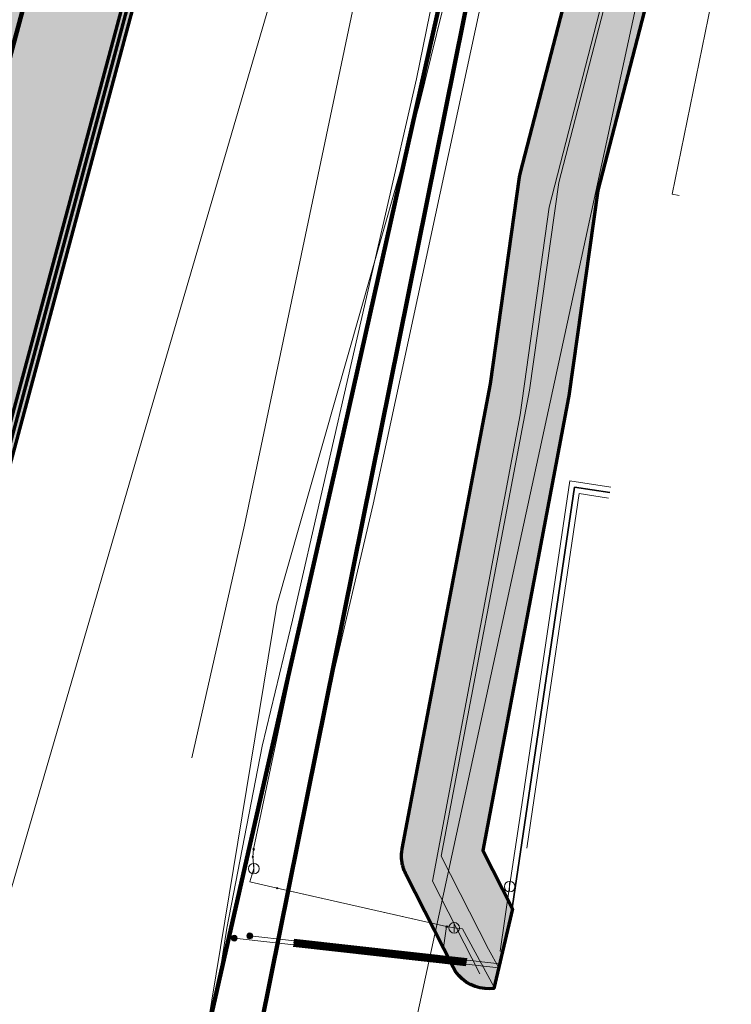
# Model space of a CAD drawing. Header units: metres. Extents: x 90551 to 91648, y 464474 to 467021.
# Tile 968 of 1056: x 91183 to 91210, y 464843 to 464880. Entities that reach past the tile are written whole.
import ezdxf
from ezdxf.lldxf.tags import DXFTag

# ---------------------------------------------------------------- set-up
doc = ezdxf.new("R2010")
doc.units = ezdxf.units.M
for name, color, linetype, lineweight in [('B-OI-KL-DATA_KABELBED_KPN BV-G', 90, 'Continuous', 100), ('B-OI-KL-DATA_OVERIG_LIANDER NV PAC 2AI68G2-G', 90, 'KL-DATA-SO', 18), ('B-OI-KL-DATA_OVERIG_UNIVERSITEIT LEIDEN-G', 90, 'KL-DATA-SO', 18), ('B-OI-KL-ET_HS_50 KV_LIANDER NV PAC 2AI68G2-G', 10, 'KL-HS-SO', 18), ('B-OI-KL-ET_LS_HULPSTUK_LIANDER NV PAC 2AI68G2-S', 190, 'Continuous', 18), ('B-OI-KL-ET_LS_LIANDER NV PAC 2AI68G2-G', 190, 'KL-LS-SO', 18), ('B-OI-KL-ET_MS_LIANDER NV PAC 2AI68G2-G', 130, 'KL-MS-SO', 18), ('B-OI-KL-GAS_HD_HULPSTUK_LIANDER NV PAC 2AI68G2-S', 30, 'Continuous', 18), ('B-OI-KL-GAS_HD_POLYETHEEN_114_8 BAR_LIANDER NV PAC 2AI68G2-G', 30, 'KL-GAS_HD-SO', 18), ('B-OI-KL-GAS_HD_POLYETHEEN_168_8 BAR_LIANDER NV PAC 2AI68G2-G', 30, 'KL-GAS_HD-SO', 18), ('B-OI-KL-GAS_HD_POLYETHEEN_219_8 BAR_LIANDER NV PAC 2AI68G2-G', 30, 'KL-GAS_HD-SO', 18), ('B-OI-KL-GAS_HD_STAAL_114_8 BAR_LIANDER NV PAC 2AI68G2-G', 30, 'KL-GAS_HD-SO', 18), ('B-OI-KL-GAS_HD_STAAL_60_8 BAR_LIANDER NV PAC 2AI68G2-G', 30, 'KL-GAS_HD-SO', 18), ('B-OI-KL-OVERIG_RIJKSWATERSTAAT WEST NEDERLAND ZUID-G', 8, 'Continuous', 18), ('B-OI-KL-WARMTENET_HULPSTUK_VATTENFALL WARMTE NV-S', 80, 'Continuous', 18), ('B-OI-KL-WARMTENET_STAAL PUR POLYETHYLEEN_200_VATTENFALL WARMTE NV-G', 80, 'KL-WARMTENET-SO', 18), ('B-OI-KL-WARMTENET_STAAL PUR POLYETHYLEEN_220_VATTENFALL WARMTE NV-G', 80, 'KL-WARMTENET-SO', 18), ('B-OI-KL-WATER_110_DUNEA NV-G', 170, 'KL-WATER-SO', 18), ('B-OI-KL-WATER_OVERIG_UNIVERSITEIT LEIDEN-G', 170, 'KL-WATER-SO', 18), ('B-OI-OG-INFO_COMOL 5 VOF-GV', 7, 'Continuous', 18), ('B-OI-OG-INFO_LIANDER NV PAC 2AI68G2-G', 7, 'Continuous', 18), ('V-OI-KL-DATA_DUBBELDRAAD_VATTENFALL WARMTE NV-G', 90, 'V-KL-DATA-SO', 35)]:
    doc.layers.add(name, color=color, linetype=linetype, lineweight=lineweight)
doc.layers.add('B-OI-KL-ET_HS_MANTELBUIS_POLYETHEEN_125_LIANDER NV PAC 2AI68G2-G', color=10, linetype='Continuous', lineweight=100, transparency=0.5)
doc.layers.add('B-OI-KL-ET_LS_MANTELBUIS_OVERIG_160_LIANDER NV PAC 2AI68G2-G', color=190, linetype='Continuous', lineweight=100, transparency=0.5)
for name, color, linetype, lineweight, true_color, transparency in [('B-OI-OG-INFO_EIS VOORZORGSMAATREGEL_DUNEA NV-GV', 7, 'Continuous', 70, 0xfa194b, 0.8), ('B-OI-OG-INFO_EIS VOORZORGSMAATREGEL_DUNEA NV-V', 7, 'Continuous', 18, 0xfa194b, 0.8), ('B-OI-OG-INFO_EIS VOORZORGSMAATREGEL_LIANDER NV PAC 2AI68G2-GV', 7, 'Continuous', 70, 0xfa194b, 0.8), ('B-OI-OG-INFO_EIS VOORZORGSMAATREGEL_LIANDER NV PAC 2AI68G2-V', 7, 'Continuous', 18, 0xfa194b, 0.8)]:
    doc.layers.add(name, color=color, linetype=linetype, lineweight=lineweight, true_color=true_color, transparency=transparency)
doc.styles.add('NLCS-ISO', font='NLCS-ISO.TTF')
tags = doc.linetypes.add('KL-DATA-SO', pattern='A,4,-1,[101,NLCS.SHX,S=0.5,R=0,X=0,Y=0],-1,4,-1,["D",Standard,S=1,R=0,X=-0.25,Y=-0.5],-1.5', length=12.5).pattern_tags.tags
tags[18] = DXFTag(74, 10)
tags = doc.linetypes.add('KL-GAS_HD-SO', pattern='A,4,-1,[69,NLCS.SHX,S=0.5,R=0,X=0,Y=0],-1,4,-1,["H",Standard,S=1,R=0,X=0,Y=-0.5],-2', length=13).pattern_tags.tags
tags[18] = DXFTag(74, 10)
tags = doc.linetypes.add('KL-HS-SO', pattern='A,4,-1,[103,NLCS.SHX,S=0.75,R=0,X=0,Y=0],-1,4,-1,["H",Standard,S=1,R=0,X=0,Y=-0.5],-2', length=13).pattern_tags.tags
tags[18] = DXFTag(74, 10)
tags = doc.linetypes.add('KL-LS-SO', pattern='A,4,-1,[103,NLCS.SHX,S=0.75,R=0,X=0,Y=0],-1,4,-1,["L",Standard,S=1,R=0,X=0,Y=-0.5],-2', length=13).pattern_tags.tags
tags[18] = DXFTag(74, 10)
tags = doc.linetypes.add('KL-MS-SO', pattern='A,4,-1,[103,NLCS.SHX,S=0.75,R=0,X=0,Y=0],-1,4,-1,["M",Standard,S=1,R=0,X=0,Y=-0.5],-2', length=13).pattern_tags.tags
tags[18] = DXFTag(74, 10)
tags = doc.linetypes.add('KL-WARMTENET-SO', pattern='A,7,-1.5,["WN",Standard,S=1,R=0,X=-0.3,Y=-0.5],-3', length=11.5).pattern_tags.tags
tags[6] = DXFTag(74, 10)
doc.linetypes.add('KL-WATER-SO', pattern='A,7,-0.5,[168,NLCS.SHX,S=0.75,R=0,X=0.75,Y=0],-2', length=9.5)
tags = doc.linetypes.add('V-KL-DATA-SO', pattern='A,2,[24,NLCS.SHX,S=0.5,R=0,X=0,Y=0],2,-1,[101,NLCS.SHX,S=0.5,R=0,X=0,Y=0],-1,2,[24,NLCS.SHX,S=0.5,R=0,X=0,Y=0],2,-1,["D",Standard,S=1,R=0,X=-0.25,Y=-0.5],-1.5', length=12.5).pattern_tags.tags
tags[34] = DXFTag(74, 10)

# ---------------------------------------------------------------- blocks, each defined once
blk = doc.blocks.new('SKL-WTB_HULP_MOF-SO')
at = {"linetype": 'ByBlock', "lineweight": 18}
h = blk.add_hatch(color=0, dxfattribs=at)
h.dxf.hatch_style = 1
h.paths.add_polyline_path([(-0.5625, 0, 1), (0.5625, 0, 1)])
at = {"color": 0, "linetype": 'ByBlock', "lineweight": 18}
blk.add_circle((0, 0), 0.5625, dxfattribs=at)
at = {"color": 0, "linetype": 'ByBlock', "lineweight": 18, "style": 'NLCS-ISO', "flags": 1}
for tag, p in [('TYPE', (1.5, 0)), ('LABEL', (1.5, -1.5)), ('OMSCHRIJVING', (1.5, -3))]:
    blk.add_attdef(tag, p, '', height=1, dxfattribs=at)
blk = doc.blocks.new('SKL-WTB_HULP_AFSLUITER-SO')
at = {"color": 0, "linetype": 'ByBlock', "lineweight": 18}
blk.add_lwpolyline([(0, 0.8), (0, -0.8)], dxfattribs=at)
blk.add_circle((0, 0), 1, dxfattribs=at)
at = {"color": 0, "linetype": 'ByBlock', "lineweight": 18, "style": 'NLCS-ISO', "flags": 1}
for tag, p in [('TYPE', (1.5, 0)), ('LABEL', (1.5, -1.5)), ('OMSCHRIJVING', (1.5, -3))]:
    blk.add_attdef(tag, p, '', height=1, dxfattribs=at)
blk = doc.blocks.new('SKL-WTB_HULP_OVERIG-SO')
at = {"color": 0, "linetype": 'ByBlock', "lineweight": 18}
for points in [[(-0.14, 0.14), (0.14, -0.14)], [(0.14, 0.14), (-0.14, -0.14)]]:
    blk.add_lwpolyline(points, dxfattribs=at)
at = {"color": 0, "linetype": 'ByBlock', "lineweight": 18, "style": 'NLCS-ISO', "flags": 1}
for tag, p in [('TYPE', (1.5, 0)), ('LABEL', (1.5, -1.5)), ('OMSCHRIJVING', (1.5, -3))]:
    blk.add_attdef(tag, p, '', height=1, dxfattribs=at)

msp = doc.modelspace()

# ---------------------------------------------------------------- hatches: boundary and pattern name
at = {"layer": 'B-OI-OG-INFO_EIS VOORZORGSMAATREGEL_DUNEA NV-V'}
msp.add_hatch(color=256, dxfattribs=at).paths.add_polyline_path([(91201.529, 464846.752), (91200.828, 464843.75), (91200.676, 464843.735), (91200.486, 464843.74), (91200.298, 464843.769), (91200.116, 464843.821), (91199.942, 464843.895), (91199.778, 464843.991), (91199.628, 464844.107), (91199.494, 464844.241), (91199.378, 464844.391), (91199.281, 464844.554), (91197.495, 464848.066), (91197.486, 464848.086), (91197.478, 464848.101), (91197.462, 464848.14), (91197.431, 464848.21), (91197.421, 464848.244), (91197.407, 464848.277), (91197.392, 464848.335), (91197.375, 464848.391), (91197.368, 464848.426), (91197.36, 464848.46), (91197.352, 464848.519), (91197.341, 464848.578), (91197.34, 464848.613), (91197.335, 464848.648), (91197.335, 464848.708), (91197.332, 464848.768), (91197.335, 464848.802), (91197.335, 464848.838), (91197.342, 464848.897), (91197.347, 464848.957), (91197.354, 464848.991), (91197.358, 464849.026), (91200.698, 464866.608), (91201.793, 464874.422), (91201.826, 464874.591), (91206.828, 464893.867), (91206.889, 464894.051), (91206.971, 464894.222), (91207.074, 464894.381), (91213.158, 464902.614), (91215.533, 464906.694), (91213.512, 464898.047), (91209.659, 464892.832), (91204.752, 464873.92), (91203.664, 464866.156), (91203.652, 464866.084), (91200.401, 464848.969)])
at = {"layer": 'B-OI-OG-INFO_EIS VOORZORGSMAATREGEL_LIANDER NV PAC 2AI68G2-V'}
for points in [[(91159.931, 464668.694), (91156.065, 464652.144), (91153.467, 464661.333), (91151.066, 464671.393), (91149.147, 464681.383), (91147.647, 464691.416), (91146.526, 464701.363), (91145.781, 464711.497), (91145.452, 464721.66), (91145.564, 464731.98), (91146.035, 464742.133), (91146.904, 464752.269), (91148.175, 464762.197), (91149.859, 464772.221), (91151.966, 464782.321), (91154.428, 464792.104), (91164.955, 464830.672), (91180.558, 464888.625), (91191.083, 464927.186), (91201.333, 464965.476), (91209.006, 464993.525), (91226.638, 465058.794), (91226.732, 465059.094), (91227.418, 465061.016), (91227.862, 465063.326), (91228.005, 465063.864), (91228.928, 465066.565), (91229.053, 465066.886), (91229.286, 465067.335), (91229.977, 465068.457), (91230.297, 465068.848), (91230.663, 465069.195), (91231.615, 465069.976), (91232.042, 465070.245), (91233.745, 465071.173), (91233.796, 465071.225), (91234.054, 465072.711), (91234.147, 465073.12), (91234.265, 465073.473), (91234.766, 465074.766), (91234.938, 465075.15), (91235.198, 465075.584), (91235.509, 465075.982), (91235.87, 465076.338), (91236.271, 465076.645), (91236.708, 465076.899), (91237.174, 465077.096), (91237.662, 465077.233), (91238.162, 465077.307), (91238.668, 465077.317), (91239.17, 465077.264), (91239.663, 465077.147), (91240.136, 465076.969), (91240.583, 465076.733), (91240.996, 465076.443), (91241.37, 465076.103), (91241.699, 465075.717), (91241.976, 465075.294), (91242.197, 465074.839), (91242.358, 465074.361), (91242.459, 465073.865), (91242.496, 465073.36), (91242.469, 465072.856), (91242.378, 465072.359), (91242.226, 465071.876), (91241.869, 465070.954), (91241.562, 465069.185), (91241.494, 465068.868), (91241.337, 465068.388), (91241.121, 465067.931), (91240.533, 465066.869), (91240.2, 465066.362), (91239.867, 465065.983), (91239.002, 465065.115), (91238.512, 465064.697), (91238.083, 465064.427), (91236.324, 465063.468), (91235.665, 465061.541), (91235.216, 465059.204), (91235.055, 465058.615), (91234.319, 465056.554), (91216.729, 464991.439), (91209.061, 464963.408), (91198.811, 464925.118), (91188.276, 464886.519), (91172.676, 464828.579), (91162.156, 464790.033), (91159.744, 464780.449), (91157.735, 464770.816), (91156.1, 464761.104), (91154.849, 464751.334), (91154.012, 464741.534), (91153.559, 464731.678), (91153.451, 464721.832), (91153.766, 464711.999), (91154.484, 464702.183), (91155.589, 464692.382), (91157.047, 464682.652), (91158.906, 464672.991)], [(91160.033, 464669.129), (91156.158, 464652.542), (91153.661, 464661.383), (91151.3, 464671.262), (91149.344, 464681.418), (91147.845, 464691.442), (91146.725, 464701.383), (91145.981, 464711.508), (91145.652, 464721.662), (91145.764, 464731.974), (91146.235, 464742.12), (91147.102, 464752.248), (91148.373, 464762.168), (91150.056, 464772.184), (91152.161, 464782.276), (91154.621, 464792.053), (91165.151, 464830.633), (91180.751, 464888.573), (91191.276, 464927.134), (91201.526, 464965.424), (91209.199, 464993.473), (91226.828, 465058.734), (91226.923, 465059.035), (91227.612, 465060.964), (91228.056, 465063.275), (91228.198, 465063.812), (91229.11, 465066.48), (91229.235, 465066.8), (91229.468, 465067.25), (91229.961, 465068.069), (91230.375, 465068.637), (91230.976, 465069.325), (91231.204, 465069.565), (91231.59, 465069.894), (91232.012, 465070.171), (91233.08, 465070.777), (91233.903, 465071.185), (91233.968, 465071.304), (91234.071, 465071.675), (91234.579, 465074.131), (91234.686, 465074.539), (91234.87, 465075.01), (91235.112, 465075.454), (91235.407, 465075.863), (91235.754, 465076.233), (91236.143, 465076.556), (91236.569, 465076.826), (91237.028, 465077.042), (91237.509, 465077.197), (91238.006, 465077.291), (91238.511, 465077.321), (91239.015, 465077.287), (91239.51, 465077.19), (91239.992, 465077.031), (91240.447, 465076.813), (91240.872, 465076.539), (91241.26, 465076.213), (91241.602, 465075.841), (91241.895, 465075.43), (91242.134, 465074.984), (91242.315, 465074.511), (91242.434, 465074.02), (91242.491, 465073.517), (91242.484, 465073.012), (91242.413, 465072.511), (91241.816, 465069.665), (91241.555, 465068.724), (91241.426, 465068.337), (91241.212, 465067.879), (91240.611, 465066.776), (91240.387, 465066.412), (91240.074, 465066.016), (91239.655, 465065.551), (91239.115, 465065.051), (91238.621, 465064.672), (91238.37, 465064.494), (91237.93, 465064.247), (91236.916, 465063.756), (91236.591, 465063.571), (91236.542, 465063.49), (91235.859, 465061.491), (91235.41, 465059.152), (91235.249, 465058.561), (91234.51, 465056.493), (91216.922, 464991.387), (91209.254, 464963.356), (91199.004, 464925.066), (91188.469, 464886.467), (91172.869, 464828.527), (91162.35, 464789.986), (91159.939, 464780.401), (91157.932, 464770.78), (91156.298, 464761.075), (91155.048, 464751.313), (91154.213, 464741.522), (91153.759, 464731.672), (91153.651, 464721.834), (91153.966, 464712.01), (91154.684, 464702.202), (91155.787, 464692.41), (91157.244, 464682.683), (91159.101, 464673.035)], [(91160.135, 464669.565), (91156.253, 464652.948), (91153.855, 464661.433), (91151.496, 464671.304), (91149.541, 464681.452), (91148.043, 464691.468), (91146.924, 464701.401), (91146.181, 464711.52), (91145.852, 464721.664), (91145.964, 464731.968), (91146.435, 464742.107), (91147.284, 464752.06), (91148.571, 464762.139), (91150.253, 464772.147), (91152.356, 464782.23), (91154.814, 464792.002), (91165.344, 464830.581), (91180.944, 464888.521), (91191.469, 464927.082), (91201.719, 464965.372), (91209.392, 464993.421), (91227.02, 465058.673), (91227.114, 465058.976), (91227.806, 465060.91), (91228.25, 465063.223), (91228.392, 465063.761), (91229.291, 465066.394), (91229.417, 465066.716), (91229.65, 465067.165), (91230.123, 465067.951), (91230.537, 465068.519), (91231.104, 465069.168), (91231.333, 465069.409), (91231.718, 465069.738), (91232.14, 465070.014), (91233.174, 465070.601), (91234.011, 465071.015), (91234.07, 465071.134), (91234.426, 465072.591), (91234.509, 465073.637), (91234.564, 465074.053), (91234.688, 465074.544), (91234.873, 465075.016), (91235.116, 465075.459), (91235.411, 465075.868), (91235.758, 465076.237), (91236.147, 465076.559), (91236.574, 465076.829), (91237.034, 465077.044), (91237.515, 465077.199), (91238.012, 465077.292), (91238.516, 465077.321), (91239.02, 465077.286), (91239.518, 465077.188), (91239.996, 465077.029), (91240.453, 465076.809), (91240.878, 465076.535), (91241.264, 465076.208), (91241.606, 465075.836), (91241.899, 465075.423), (91242.137, 465074.978), (91242.316, 465074.506), (91242.435, 465074.014), (91242.492, 465073.51), (91242.484, 465073.006), (91242.375, 465071.639), (91242.274, 465071.008), (91241.736, 465068.802), (91241.627, 465068.435), (91241.431, 465067.969), (91240.845, 465066.791), (91240.552, 465066.295), (91240.238, 465065.899), (91239.792, 465065.403), (91239.251, 465064.903), (91238.475, 465064.323), (91238.036, 465064.076), (91237.009, 465063.579), (91236.736, 465063.424), (91236.054, 465061.442), (91235.604, 465059.099), (91235.443, 465058.508), (91234.701, 465056.434), (91217.115, 464991.335), (91209.447, 464963.304), (91199.197, 464925.014), (91188.662, 464886.415), (91173.062, 464828.475), (91162.542, 464789.933), (91160.134, 464780.357), (91158.129, 464770.744), (91156.496, 464761.046), (91155.248, 464751.295), (91154.412, 464741.505), (91153.959, 464731.665), (91153.851, 464721.836), (91154.166, 464712.021), (91154.883, 464702.221), (91155.985, 464692.436), (91157.441, 464682.718), (91159.297, 464673.076)]]:
    msp.add_hatch(color=256, dxfattribs=at).paths.add_polyline_path(points)

# ---------------------------------------------------------------- linework, layer by layer
at = {"layer": 'B-OI-KL-DATA_KABELBED_KPN BV-G', "flags": 128}
for points in [[(91182.984, 464767.335), (91184.775, 464799.756), (91185.044, 464803.983), (91185.947, 464814.003), (91187.84, 464829.123), (91189.012, 464836.501), (91189.703, 464840.833), (91194.852, 464863.533), (91202.99, 464899.801), (91206.61, 464915.935), (91206.654, 464916.748), (91207.166, 464926.291), (91207.182, 464926.588), (91207.187, 464926.685), (91207.907, 464929.192), (91228.196, 465013.141), (91239.099, 465061.941), (91244.747, 465086.953)], [(91200.034, 464882.102), (91191.326, 464838.937), (91189.655, 464828.626), (91187.879, 464813.835), (91186.934, 464799.106), (91185.852, 464779.611)]]:
    msp.add_lwpolyline(points, dxfattribs=at)
at = {"layer": 'B-OI-KL-DATA_OVERIG_LIANDER NV PAC 2AI68G2-G', "flags": 128}
for points in [[(91266.598, 465125.279), (91258.495, 465127.817), (91257.912, 465127.947), (91257.611, 465127.989), (91257.308, 465128.005), (91257.005, 465127.992), (91256.704, 465127.953), (91256.407, 465127.886), (91256.119, 465127.793), (91255.839, 465127.674), (91255.572, 465127.531), (91255.318, 465127.363), (91255.081, 465127.174), (91254.862, 465126.964), (91254.662, 465126.735), (91254.484, 465126.489), (91254.329, 465126.228), (91254.199, 465125.955), (91254.082, 465125.636), (91251.988, 465116.513), (91248.233, 465100.503), (91237.044, 465051.791), (91225.939, 465003.072), (91225.219, 465000), (91214.925, 464954.003), (91201.908, 464897.89), (91201.338, 464895.009), (91197.9, 464878.133), (91193.203, 464857.675), (91192.06, 464852.91), (91190.717, 464846.023), (91189.912, 464840.845), (91188.005, 464828.911), (91186.44, 464815.894), (91185.244, 464804.02), (91185.01, 464800.339), (91186.178, 464796.647), (91185.977, 464788.162), (91184.091, 464784.643), (91183.325, 464768.83)], [(91202.03, 464893.53), (91197.98, 464877.1), (91192.61, 464858.24), (91189.01, 464836.33), (91187.68, 464827.33), (91184.97, 464808.15), (91183.44, 464781.81), (91182.469, 464765.167)]]:
    msp.add_lwpolyline(points, dxfattribs=at)
at = {"layer": 'B-OI-KL-DATA_OVERIG_UNIVERSITEIT LEIDEN-G', "flags": 128}
msp.add_lwpolyline([(91219.047, 464921.737), (91209.765, 464923.8), (91203.509, 464895.709), (91196.259, 464862.052), (91194.009, 464852.462), (91191.678, 464840.501), (91189.785, 464828.642), (91188.229, 464815.693), (91187.037, 464803.854), (91186.372, 464793.383), (91185.759, 464779.25)], dxfattribs=at)
at = {"layer": 'B-OI-KL-ET_HS_50 KV_LIANDER NV PAC 2AI68G2-G', "flags": 128}
msp.add_lwpolyline([(91158.134, 464660.998), (91157.704, 464662.52), (91155.386, 464672.232), (91153.497, 464682.044), (91152.018, 464691.916), (91150.899, 464701.849), (91150.17, 464711.811), (91149.85, 464721.792), (91149.96, 464731.784), (91150.42, 464741.767), (91151.269, 464751.719), (91152.538, 464761.631), (91154.197, 464771.483), (91156.235, 464781.255), (91158.673, 464790.949), (91163.963, 464810.237), (91169.203, 464829.528), (91184.803, 464887.468), (91195.333, 464926.048), (91200.503, 464945.278), (91205.583, 464964.338), (91213.253, 464992.378), (91225.823, 465039.008), (91230.881, 465057.63), (91231.676, 465059.854), (91232.178, 465062.469), (91233.077, 465065.102), (91233.55, 465065.888), (91234.116, 465066.536), (91235.148, 465067.122), (91236.293, 465067.676), (91236.818, 465068.078), (91237.264, 465068.574), (91237.85, 465069.751), (91238.388, 465071.956), (91238.496, 465073.321)], dxfattribs=at)
at = {"layer": 'B-OI-KL-ET_HS_MANTELBUIS_POLYETHEEN_125_LIANDER NV PAC 2AI68G2-G', "flags": 128}
msp.add_lwpolyline([(91230.883, 465057.637), (91228.343, 465048.318), (91225.823, 465039.008), (91223.323, 465029.668), (91218.283, 465011.018), (91215.773, 465001.688), (91213.253, 464992.377), (91210.703, 464983.057), (91208.143, 464973.737), (91205.583, 464964.338), (91200.503, 464945.278), (91195.333, 464926.048), (91192.713, 464916.397), (91187.433, 464897.107), (91184.803, 464887.468), (91182.203, 464877.808), (91179.593, 464868.158), (91177.003, 464858.498), (91174.393, 464848.848), (91171.793, 464839.188), (91169.203, 464829.528), (91166.593, 464819.878)], dxfattribs=at)
at = {"layer": 'B-OI-KL-ET_LS_LIANDER NV PAC 2AI68G2-G', "flags": 128}
for points in [[(91191, 464845.65), (91201.01, 464844.529)], [(91201.044, 464844.675), (91191.59, 464845.734)]]:
    msp.add_lwpolyline(points, dxfattribs=at)
at = {"layer": 'B-OI-KL-ET_LS_MANTELBUIS_OVERIG_160_LIANDER NV PAC 2AI68G2-G', "flags": 128}
for points in [[(91193.261, 464845.547), (91199.796, 464844.815)], [(91199.779, 464844.666), (91193.244, 464845.398)]]:
    msp.add_lwpolyline(points, dxfattribs=at)
at = {"layer": 'B-OI-KL-ET_MS_LIANDER NV PAC 2AI68G2-G', "flags": 128}
msp.add_lwpolyline([(91201.528, 464895.969), (91201.338, 464895.009), (91197.9, 464878.133), (91193.203, 464857.675), (91192.06, 464852.91), (91190.717, 464846.023), (91189.912, 464840.845), (91188.005, 464828.911), (91187.499, 464824.698)], dxfattribs=at)
at = {"layer": 'B-OI-KL-GAS_HD_POLYETHEEN_114_8 BAR_LIANDER NV PAC 2AI68G2-G', "flags": 128}
for points in [[(91191.705, 464848.724), (91191.743, 464848.277)], [(91191.743, 464848.277), (91191.594, 464847.778), (91192.623, 464847.542)], [(91199.038, 464846.084), (91192.623, 464847.542)]]:
    msp.add_lwpolyline(points, dxfattribs=at)
at = {"layer": 'B-OI-KL-GAS_HD_POLYETHEEN_168_8 BAR_LIANDER NV PAC 2AI68G2-G', "flags": 128}
msp.add_lwpolyline([(91191.734, 464849.008), (91191.705, 464848.724)], dxfattribs=at)
at = {"layer": 'B-OI-KL-GAS_HD_POLYETHEEN_219_8 BAR_LIANDER NV PAC 2AI68G2-G', "flags": 128}
for points in [[(91191.734, 464849.008), (91193.302, 464856.489), (91199.132, 464882.851), (91199.813, 464886.769), (91194.291, 464888.114)], [(91194.074, 464887.097), (91193.978, 464886.68), (91193.838, 464886.262), (91193.69, 464885.59), (91187.5, 464864.47), (91176.41, 464826.43), (91167.69, 464796.64), (91150.07, 464736.34), (91146.36, 464723.58), (91135.24, 464685.57), (91129.14, 464664.47), (91127.87, 464660.26), (91126.995, 464657.22), (91126.936, 464657.061), (91126.421, 464655.293), (91123.452, 464644.827), (91115.289, 464633.739), (91113.964, 464632.037), (91112.936, 464630.512), (91111.194, 464628.308), (91109.51, 464626.345), (91107.877, 464624.047), (91106.31, 464619.862), (91114.087, 464617.394), (91114.462, 464617.253), (91114.728, 464617.182), (91146.458, 464611.021)]]:
    msp.add_lwpolyline(points, dxfattribs=at)
at = {"layer": 'B-OI-KL-GAS_HD_STAAL_114_8 BAR_LIANDER NV PAC 2AI68G2-G', "flags": 128}
for points in [[(91199.321, 464846.038), (91199.038, 464846.084)], [(91199.321, 464846.038), (91199.335, 464846.04), (91199.633, 464845.997), (91200.837, 464843.791)]]:
    msp.add_lwpolyline(points, dxfattribs=at)
at = {"layer": 'B-OI-KL-GAS_HD_STAAL_60_8 BAR_LIANDER NV PAC 2AI68G2-G', "flags": 128}
msp.add_lwpolyline([(91199.038, 464846.084), (91198.921, 464845.293)], dxfattribs=at)
at = {"layer": 'B-OI-KL-OVERIG_RIJKSWATERSTAAT WEST NEDERLAND ZUID-G', "flags": 128}
msp.add_lwpolyline([(91187.88, 464813.84), (91189.66, 464828.63), (91191.33, 464838.94), (91200.03, 464882.1)], dxfattribs=at)
at = {"layer": 'B-OI-KL-WARMTENET_STAAL PUR POLYETHYLEEN_200_VATTENFALL WARMTE NV-G', "flags": 128}
for points in [[(91201.879, 464850.685), (91201.421, 464847.596)], [(91202.347, 464850.946), (91202.066, 464849.052)], [(91201.421, 464847.596), (91201.059, 464845.153)], [(91201.059, 464845.153), (91201.152, 464845.139)]]:
    msp.add_lwpolyline(points, dxfattribs=at)
at = {"layer": 'B-OI-KL-WARMTENET_STAAL PUR POLYETHYLEEN_220_VATTENFALL WARMTE NV-G', "flags": 128}
for points in [[(91203.696, 464862.943), (91201.879, 464850.685)], [(91205.256, 464862.704), (91203.696, 464862.943)], [(91204.053, 464862.458), (91202.347, 464850.946)], [(91205.159, 464862.288), (91204.053, 464862.458)]]:
    msp.add_lwpolyline(points, dxfattribs=at)
at = {"layer": 'B-OI-KL-WATER_110_DUNEA NV-G', "flags": 128}
for points in [[(91200.618, 464845.234), (91198.832, 464848.746), (91202.178, 464866.364), (91203.278, 464874.214), (91208.28, 464893.49), (91214.374, 464901.737)], [(91201.008, 464844.521), (91200.618, 464845.234)]]:
    msp.add_lwpolyline(points, dxfattribs=at)
at = {"layer": 'B-OI-KL-WATER_OVERIG_UNIVERSITEIT LEIDEN-G', "flags": 128}
for points in [[(91189.391, 464852.47), (91191.387, 464861.258), (91201.2, 464907.944), (91206.359, 464932.489), (91207.247, 464936.712)], [(91200.293, 464844.3), (91198.502, 464847.809), (91201.823, 464865.432), (91202.911, 464873.284), (91207.886, 464892.567), (91214.007, 464900.874), (91214.285, 464901.353)], [(91211.271, 464888.455), (91210.41, 464887.651), (91207.573, 464873.78), (91207.831, 464873.73)]]:
    msp.add_lwpolyline(points, dxfattribs=at)
at = {"layer": 'B-OI-OG-INFO_COMOL 5 VOF-GV', "flags": 128}
msp.add_lwpolyline([(91224.313, 465082.01), (91218.672, 465059.283), (91207.545, 465000.779), (91208.458, 464992.255), (91197.205, 464933.206), (91216.666, 464929.117), (91197.286, 464839.819), (91193.805, 464813.691)], dxfattribs=at)
at = {"layer": 'B-OI-OG-INFO_EIS VOORZORGSMAATREGEL_DUNEA NV-GV', "flags": 128}
msp.add_lwpolyline([(91209.659, 464892.832), (91204.752, 464873.92), (91203.664, 464866.156), (91203.652, 464866.084), (91200.401, 464848.969), (91201.529, 464846.752), (91200.828, 464843.75), (91200.676, 464843.735), (91200.486, 464843.74), (91200.298, 464843.769), (91200.116, 464843.821), (91199.942, 464843.895), (91199.778, 464843.991), (91199.628, 464844.107), (91199.494, 464844.241), (91199.378, 464844.391), (91199.281, 464844.554), (91197.495, 464848.066), (91197.486, 464848.086), (91197.478, 464848.101), (91197.462, 464848.14), (91197.431, 464848.21), (91197.421, 464848.244), (91197.407, 464848.277), (91197.392, 464848.335), (91197.375, 464848.391), (91197.368, 464848.426), (91197.36, 464848.46), (91197.352, 464848.519), (91197.341, 464848.578), (91197.34, 464848.613), (91197.335, 464848.648), (91197.335, 464848.708), (91197.332, 464848.768), (91197.335, 464848.802), (91197.335, 464848.838), (91197.342, 464848.897), (91197.347, 464848.957), (91197.354, 464848.991), (91197.358, 464849.026), (91200.698, 464866.608), (91201.793, 464874.422), (91201.826, 464874.591), (91206.828, 464893.867)], dxfattribs=at)
at = {"layer": 'B-OI-OG-INFO_EIS VOORZORGSMAATREGEL_LIANDER NV PAC 2AI68G2-GV', "flags": 128}
for points in [[(91234.319, 465056.554), (91216.729, 464991.439), (91209.061, 464963.408), (91198.811, 464925.118), (91188.276, 464886.519), (91172.676, 464828.579), (91162.156, 464790.033)], [(91234.51, 465056.493), (91216.922, 464991.387), (91209.254, 464963.356), (91199.004, 464925.066), (91188.469, 464886.467), (91172.869, 464828.527), (91162.35, 464789.986)], [(91234.701, 465056.434), (91217.115, 464991.335), (91209.447, 464963.304), (91199.197, 464925.014), (91188.662, 464886.415), (91173.062, 464828.475), (91162.542, 464789.933)]]:
    msp.add_lwpolyline(points, dxfattribs=at)
at = {"layer": 'B-OI-OG-INFO_LIANDER NV PAC 2AI68G2-G', "flags": 128}
for points in [[(91193.838, 464886.262), (91193.69, 464885.59), (91187.5, 464864.47), (91176.41, 464826.43), (91167.69, 464796.64), (91150.07, 464736.34), (91146.36, 464723.58), (91135.24, 464685.57), (91129.14, 464664.47), (91127.87, 464660.26), (91126.995, 464657.22)], [(91193.18, 464847.415), (91197.81, 464846.363)], [(91193.261, 464845.547), (91199.796, 464844.815)]]:
    msp.add_lwpolyline(points, dxfattribs=at)
at = {"layer": 'V-OI-KL-DATA_DUBBELDRAAD_VATTENFALL WARMTE NV-G', "flags": 128}
for points in [[(91203.875, 464862.701), (91201.478, 464846.535)], [(91205.207, 464862.497), (91203.875, 464862.701)]]:
    msp.add_lwpolyline(points, dxfattribs=at)

# ---------------------------------------------------------------- block references
at = {"layer": 'B-OI-KL-ET_LS_HULPSTUK_LIANDER NV PAC 2AI68G2-S', "xscale": 0.2, "yscale": 0.2, "zscale": 0.2}
for p in [(91191.59, 464845.734), (91191, 464845.65)]:
    msp.add_blockref('SKL-WTB_HULP_MOF-SO', p, dxfattribs=at)
at = {"layer": 'B-OI-KL-GAS_HD_HULPSTUK_LIANDER NV PAC 2AI68G2-S', "xscale": 0.2, "yscale": 0.2, "zscale": 0.2}
for name, p in [('SKL-WTB_HULP_OVERIG-SO', (91191.734, 464849.008)), ('SKL-WTB_HULP_AFSLUITER-SO', (91191.743, 464848.277)), ('SKL-WTB_HULP_OVERIG-SO', (91191.705, 464848.724)), ('SKL-WTB_HULP_OVERIG-SO', (91192.623, 464847.542)), ('SKL-WTB_HULP_AFSLUITER-SO', (91199.321, 464846.038)), ('SKL-WTB_HULP_OVERIG-SO', (91199.038, 464846.084)), ('SKL-WTB_HULP_OVERIG-SO', (91198.921, 464845.293))]:
    msp.add_blockref(name, p, dxfattribs=at)
at = {"layer": 'B-OI-KL-WARMTENET_HULPSTUK_VATTENFALL WARMTE NV-S', "xscale": 0.2, "yscale": 0.2, "zscale": 0.2}
msp.add_blockref('SKL-WTB_HULP_AFSLUITER-SO', (91201.421, 464847.596), dxfattribs=at)

doc.saveas('drawing.dxf')
